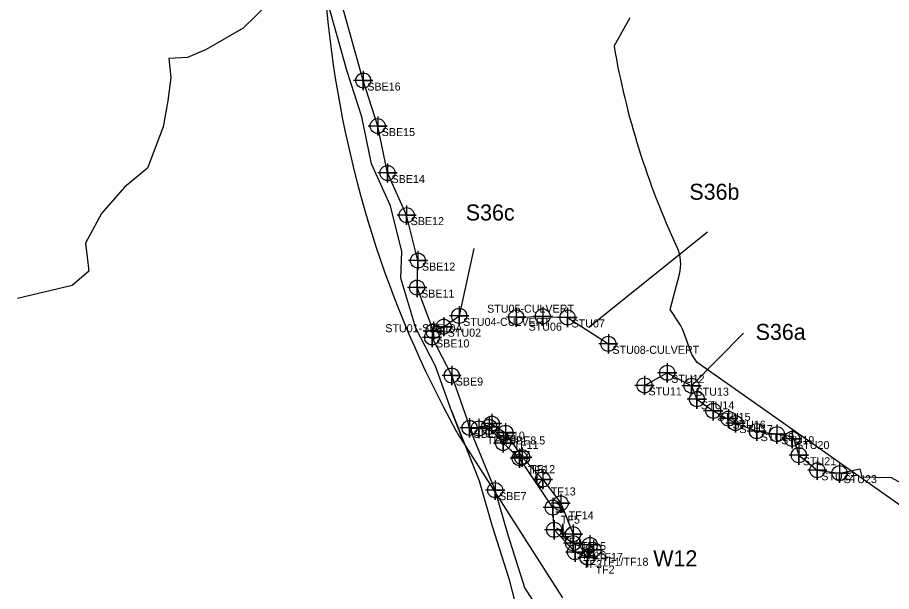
# Model space of a CAD drawing. Extents: x 1253697 to 1278588, y 912189 to 981699.
# Drawn here: x 1260975 to 1262066, y 930320 to 931037 of the extents above; entities that cross this region are included whole.
import ezdxf

# ---------------------------------------------------------------- set-up
doc = ezdxf.new("R2010")
doc.units = 0
for name, color, linetype in [('Default', 7, 'Continuous'), ('Exist Environmental Wetland Boundary', 7, 'Continuous'), ('Exist Environmental Wetland Boundary Cogo Comment', 7, 'Continuous'), ('Exist Environmental Wetland Boundary Cogo Number', 7, 'Continuous'), ('Exist Environmental Wetland Boundary Cogo Point CELL', 7, 'Continuous'), ('Exist Hydro Jurisdictional Stream or Body of Water Mitigable', 7, 'Continuous'), ('Exist Hydro Jurisdictional Stream or Body of Water Mitigable Cogo Comment', 7, 'Continuous'), ('Exist Hydro Jurisdictional Stream or Body of Water Mitigable Cogo Number', 7, 'Continuous'), ('Exist Hydro Jurisdictional Stream or Body of Water Mitigable Cogo Point CELL', 7, 'Continuous'), ('Exist Hydro Swamp or Marsh', 7, 'Continuous')]:
    doc.layers.add(name, color=color, linetype=linetype)

msp = doc.modelspace()

# ---------------------------------------------------------------- linework, layer by layer
at = {"layer": 'Default'}
for p, q in [((1261719.9, 931001.2), (1261739.9, 931037)), ((1261719.9, 931001.2), (1261739.9, 931037)), ((1261719.9, 931001.2), (1261739.9, 931037)), ((1261719.9, 931001.2), (1261739.9, 931037)), ((1261836.7, 930769.2), (1261688.3, 930649.9)), ((1261544.8, 930748.8), (1261526.4, 930664.5)), ((1261881.6, 930643), (1261816.7, 930577.3)), ((1261524.5, 930517.8), (1261655.6, 930312.4)), ((1261524.5, 930517.8), (1261655.6, 930312.4)), ((1261524.5, 930517.8), (1261655.6, 930312.4)), ((1261524.5, 930517.8), (1261655.6, 930312.4))]:
    msp.add_line(p, q, dxfattribs=at)
for points in [[(1261801.3, 930655.5), (1261790, 930672.5), (1261801.5, 930716.4)], [(1261801.3, 930655.5), (1261790, 930672.5), (1261801.5, 930716.4)], [(1261801.3, 930655.5), (1261790, 930672.5), (1261801.5, 930716.4)], [(1261801.3, 930655.5), (1261790, 930672.5), (1261801.5, 930716.4)], [(1262230.1, 930320.3), (1261823.6, 930606.2), (1261817.1, 930616.3), (1261806.6, 930645)], [(1262230.1, 930320.3), (1261823.6, 930606.2), (1261817.1, 930616.3), (1261806.6, 930645)], [(1262230.1, 930320.3), (1261823.6, 930606.2), (1261817.1, 930616.3), (1261806.6, 930645)], [(1262230.1, 930320.3), (1261823.6, 930606.2), (1261817.1, 930616.3), (1261806.6, 930645)]]:
    msp.add_lwpolyline(points, dxfattribs=at)
for centre, radius, start, end in [((1262705.1, 931172.2), 1350, 163.4618, 208.8651), ((1262705.1, 931172.2), 1350, 163.4618, 208.8651), ((1262705.1, 931172.2), 1350, 163.4618, 208.8651), ((1262705.1, 931172.2), 1350, 163.4618, 208.8651), ((1262705.1, 931172.2), 1000, 189.8501, 204.9611), ((1262705.1, 931172.2), 1000, 189.8501, 204.9611), ((1262705.1, 931172.2), 1000, 189.8501, 204.9611), ((1262705.1, 931172.2), 1000, 189.8501, 204.9611), ((1261753.2, 930729.1), 50, 345.2474, 24.9611), ((1261753.2, 930729.1), 50, 345.2474, 24.9611), ((1261753.2, 930729.1), 50, 345.2474, 24.9611), ((1261753.2, 930729.1), 50, 345.2474, 24.9611), ((1261759.6, 930627.8), 50, 20.1331, 33.5485), ((1261759.6, 930627.8), 50, 20.1331, 33.5485), ((1261759.6, 930627.8), 50, 20.1331, 33.5485), ((1261759.6, 930627.8), 50, 20.1331, 33.5485), ((1261566.6, 930544.7), 50, 208.8651, 212.5522), ((1261566.6, 930544.7), 50, 208.8651, 212.5522), ((1261566.6, 930544.7), 50, 208.8651, 212.5522), ((1261566.6, 930544.7), 50, 208.8651, 212.5522)]:
    msp.add_arc(centre, radius, start, end, dxfattribs=at)
at = {"layer": 'Exist Environmental Wetland Boundary'}
msp.add_lwpolyline([(1261551, 930523.9), (1261566.9, 930529.9), (1261584.3, 930518.4), (1261605, 930488.1), (1261630.8, 930460.3), (1261653.2, 930430.5), (1261668.6, 930392), (1261668.7, 930380.7), (1261689.7, 930378.5), (1261694.1, 930372.5), (1261686.8, 930362.8), (1261671.1, 930369.5), (1261645.1, 930397.4), (1261643.4, 930425.1), (1261601.9, 930486.8), (1261581.2, 930505.7), (1261563.8, 930525.9)], close=True, dxfattribs=at)
at = {"layer": 'Exist Environmental Wetland Boundary Cogo Point CELL'}
for points in [[(1261567.1, 930542), (1261567.1, 930518), (1261567.1, 930530), (1261579.1, 930530), (1261555.1, 930530)], [(1261551, 930535.9), (1261551, 930511.9), (1261551, 930523.9), (1261563, 930523.9), (1261539, 930523.9)], [(1261563.8, 930537.9), (1261563.8, 930513.9), (1261563.8, 930525.9), (1261575.8, 930525.9), (1261551.8, 930525.9)], [(1261584.3, 930530.4), (1261584.3, 930506.4), (1261584.3, 930518.4), (1261596.3, 930518.4), (1261572.3, 930518.4)], [(1261581.2, 930517.7), (1261581.2, 930493.7), (1261581.2, 930505.7), (1261593.2, 930505.7), (1261569.2, 930505.7)], [(1261601.9, 930498.8), (1261601.9, 930474.8), (1261601.9, 930486.8), (1261613.9, 930486.8), (1261589.9, 930486.8)], [(1261605, 930500.1), (1261605, 930476.1), (1261605, 930488.1), (1261617, 930488.1), (1261593, 930488.1)], [(1261630.8, 930472.3), (1261630.8, 930448.3), (1261630.8, 930460.3), (1261642.8, 930460.3), (1261618.8, 930460.3)], [(1261643.4, 930437.1), (1261643.4, 930413.1), (1261643.4, 930425.1), (1261655.4, 930425.1), (1261631.4, 930425.1)], [(1261653.2, 930442.5), (1261653.2, 930418.5), (1261653.2, 930430.5), (1261665.2, 930430.5), (1261641.2, 930430.5)], [(1261645.1, 930409.4), (1261645.1, 930385.4), (1261645.1, 930397.4), (1261657.1, 930397.4), (1261633.1, 930397.4)], [(1261668.6, 930404), (1261668.6, 930380), (1261668.6, 930392), (1261680.6, 930392), (1261656.6, 930392)], [(1261668.7, 930392.7), (1261668.7, 930368.7), (1261668.7, 930380.7), (1261680.7, 930380.7), (1261656.7, 930380.7)], [(1261689.7, 930390.5), (1261689.7, 930366.5), (1261689.7, 930378.5), (1261701.7, 930378.5), (1261677.7, 930378.5)], [(1261671.1, 930381.5), (1261671.1, 930357.5), (1261671.1, 930369.5), (1261683.1, 930369.5), (1261659.1, 930369.5)], [(1261694.1, 930384.5), (1261694.1, 930360.5), (1261694.1, 930372.5), (1261706.1, 930372.5), (1261682.1, 930372.5)], [(1261686.8, 930374.8), (1261686.8, 930350.8), (1261686.8, 930362.8), (1261698.8, 930362.8), (1261674.8, 930362.8)]]:
    msp.add_lwpolyline(points, dxfattribs=at)
for centre in [(1261551, 930523.9), (1261563.8, 930525.9), (1261567.1, 930530), (1261584.3, 930518.4), (1261581.2, 930505.7), (1261601.9, 930486.8), (1261605, 930488.1), (1261630.8, 930460.3), (1261643.4, 930425.1), (1261653.2, 930430.5), (1261645.1, 930397.4), (1261668.6, 930392), (1261668.7, 930380.7), (1261671.1, 930369.5), (1261689.7, 930378.5), (1261694.1, 930372.5), (1261686.8, 930362.8)]:
    msp.add_circle(centre, 9.38, dxfattribs=at)
at = {"layer": 'Exist Hydro Jurisdictional Stream or Body of Water Mitigable'}
for points in [[(1261572.5, 930442.5), (1261571.3, 930446.9), (1261539.4, 930524.6), (1261536.8, 930534.2), (1261517.1, 930590), (1261492.5, 930637.6), (1261494.2, 930645.3), (1261473.8, 930699.8), (1261474.9, 930733.5), (1261460.8, 930790.3), (1261436.9, 930842.9), (1261424.6, 930901.5), (1261406.6, 930958.3), (1261380, 931053.5), (1261364.6, 931105.8), (1261356, 931124.5)], [(1261346.3, 931089.4), (1261288.3, 931054.6), (1261256.5, 931023.7), (1261210.5, 930997.2), (1261187.1, 930986.9), (1261163.6, 930986), (1261166.4, 930962), (1261162.5, 930933), (1261156.7, 930900.6), (1261137.1, 930848.8), (1261108.5, 930825.1), (1261079.7, 930792.5), (1261059.7, 930755.4), (1261063.9, 930720.4), (1261042.9, 930702.5), (1260974.6, 930686.1)], [(1261533.2, 930504.2), (1261516.7, 930545.8), (1261497, 930601.6), (1261472.4, 930649.2), (1261453.7, 930711.4), (1261454.8, 930745), (1261440.7, 930801.9), (1261416.8, 930854.5), (1261404.6, 930913), (1261386.6, 930969.8), (1261359.9, 931065.1), (1261359.3, 931066.1)], [(1261494.2, 930645.3), (1261507.1, 930651), (1261526.4, 930664.5)], [(1261597.7, 930662.8), (1261630.8, 930663.9), (1261661.8, 930662.5), (1261712.8, 930629.6)], [(1261757.9, 930577.7), (1261786.3, 930593.4), (1261816.7, 930577.3), (1261823.4, 930560.4), (1261843.8, 930545.9), (1261871.5, 930530.7), (1261898.1, 930520.6), (1261923.4, 930516.8), (1261943.4, 930513.8), (1261950.7, 930490.5), (1261973.8, 930471.7), (1262001.6, 930468.2), (1262015.7, 930471.1)], [(1261516.7, 930545.8), (1261551.2, 930458.5), (1261567.6, 930402.1), (1261588.5, 930336.7), (1261606.8, 930265.5)], [(1262015.7, 930471.1), (1262027.1, 930473.4), (1262029.6, 930463.7), (1262066.1, 930462.5), (1262092.6, 930448.2), (1262100.9, 930440.5), (1262147.1, 930435.4), (1262156.4, 930433.8), (1262204.1, 930424.2), (1262233.5, 930419.2), (1262238.5, 930411.7), (1262264.1, 930409.1), (1262294.2, 930412), (1262343.6, 930395), (1262355.9, 930390.8), (1262418.2, 930373.9)], [(1261637.2, 930281.1), (1261608.6, 930325.1), (1261587.7, 930390.5), (1261571.3, 930446.9)]]:
    msp.add_lwpolyline(points, dxfattribs=at)
at = {"layer": 'Exist Hydro Jurisdictional Stream or Body of Water Mitigable Cogo Point CELL'}
for points in [[(1261406.6, 930970.3), (1261406.6, 930946.3), (1261406.6, 930958.3), (1261418.6, 930958.3), (1261394.6, 930958.3)], [(1261424.6, 930913.5), (1261424.6, 930889.5), (1261424.6, 930901.5), (1261436.6, 930901.5), (1261412.6, 930901.5)], [(1261436.9, 930854.9), (1261436.9, 930830.9), (1261436.9, 930842.9), (1261448.9, 930842.9), (1261424.9, 930842.9)], [(1261460.8, 930802.3), (1261460.8, 930778.3), (1261460.8, 930790.3), (1261472.8, 930790.3), (1261448.8, 930790.3)], [(1261474.9, 930745.5), (1261474.9, 930721.5), (1261474.9, 930733.5), (1261486.9, 930733.5), (1261462.9, 930733.5)], [(1261473.8, 930711.8), (1261473.8, 930687.8), (1261473.8, 930699.8), (1261485.8, 930699.8), (1261461.8, 930699.8)], [(1261526.4, 930676.5), (1261526.4, 930652.5), (1261526.4, 930664.5), (1261538.4, 930664.5), (1261514.4, 930664.5)], [(1261597.7, 930674.8), (1261597.7, 930650.8), (1261597.7, 930662.8), (1261609.7, 930662.8), (1261585.7, 930662.8)], [(1261630.8, 930675.9), (1261630.8, 930651.9), (1261630.8, 930663.9), (1261642.8, 930663.9), (1261618.8, 930663.9)], [(1261661.8, 930674.5), (1261661.8, 930650.5), (1261661.8, 930662.5), (1261673.8, 930662.5), (1261649.8, 930662.5)], [(1261507.1, 930663), (1261507.1, 930639), (1261507.1, 930651), (1261519.1, 930651), (1261495.1, 930651)], [(1261494.2, 930657.3), (1261494.2, 930633.3), (1261494.2, 930645.3), (1261506.2, 930645.3), (1261482.2, 930645.3)], [(1261492.5, 930649.6), (1261492.5, 930625.6), (1261492.5, 930637.6), (1261504.5, 930637.6), (1261480.5, 930637.6)], [(1261712.8, 930641.6), (1261712.8, 930617.6), (1261712.8, 930629.6), (1261724.8, 930629.6), (1261700.8, 930629.6)], [(1261517.1, 930602), (1261517.1, 930578), (1261517.1, 930590), (1261529.1, 930590), (1261505.1, 930590)], [(1261786.3, 930605.4), (1261786.3, 930581.4), (1261786.3, 930593.4), (1261798.3, 930593.4), (1261774.3, 930593.4)], [(1261757.9, 930589.7), (1261757.9, 930565.7), (1261757.9, 930577.7), (1261769.9, 930577.7), (1261745.9, 930577.7)], [(1261816.7, 930589.3), (1261816.7, 930565.3), (1261816.7, 930577.3), (1261828.7, 930577.3), (1261804.7, 930577.3)], [(1261823.4, 930572.4), (1261823.4, 930548.4), (1261823.4, 930560.4), (1261835.4, 930560.4), (1261811.4, 930560.4)], [(1261843.8, 930557.9), (1261843.8, 930533.9), (1261843.8, 930545.9), (1261855.8, 930545.9), (1261831.8, 930545.9)], [(1261862.7, 930548.2), (1261862.7, 930524.2), (1261862.7, 930536.2), (1261874.7, 930536.2), (1261850.7, 930536.2)], [(1261871.5, 930542.7), (1261871.5, 930518.7), (1261871.5, 930530.7), (1261883.5, 930530.7), (1261859.5, 930530.7)], [(1261539.4, 930536.6), (1261539.4, 930512.6), (1261539.4, 930524.6), (1261551.4, 930524.6), (1261527.4, 930524.6)], [(1261898.1, 930532.6), (1261898.1, 930508.6), (1261898.1, 930520.6), (1261910.1, 930520.6), (1261886.1, 930520.6)], [(1261923.4, 930528.8), (1261923.4, 930504.8), (1261923.4, 930516.8), (1261935.4, 930516.8), (1261911.4, 930516.8)], [(1261942.3, 930522.8), (1261942.3, 930498.8), (1261942.3, 930510.8), (1261954.3, 930510.8), (1261930.3, 930510.8)], [(1261950.7, 930502.5), (1261950.7, 930478.5), (1261950.7, 930490.5), (1261962.7, 930490.5), (1261938.7, 930490.5)], [(1261973.8, 930483.7), (1261973.8, 930459.7), (1261973.8, 930471.7), (1261985.8, 930471.7), (1261961.8, 930471.7)], [(1262001.6, 930480.2), (1262001.6, 930456.2), (1262001.6, 930468.2), (1262013.6, 930468.2), (1261989.6, 930468.2)], [(1261571.3, 930458.9), (1261571.3, 930434.9), (1261571.3, 930446.9), (1261583.3, 930446.9), (1261559.3, 930446.9)]]:
    msp.add_lwpolyline(points, dxfattribs=at)
for centre in [(1261406.6, 930958.3), (1261424.6, 930901.5), (1261436.9, 930842.9), (1261460.8, 930790.3), (1261474.9, 930733.5), (1261473.8, 930699.8), (1261526.4, 930664.5), (1261630.8, 930663.9), (1261597.7, 930662.8), (1261661.8, 930662.5), (1261494.2, 930645.3), (1261507.1, 930651), (1261492.5, 930637.6), (1261712.8, 930629.6), (1261517.1, 930590), (1261786.3, 930593.4), (1261757.9, 930577.7), (1261816.7, 930577.3), (1261823.4, 930560.4), (1261843.8, 930545.9), (1261862.7, 930536.2), (1261539.4, 930524.6), (1261871.5, 930530.7), (1261898.1, 930520.6), (1261923.4, 930516.8), (1261942.3, 930510.8), (1261950.7, 930490.5), (1261973.8, 930471.7), (1262001.6, 930468.2), (1261571.3, 930446.9)]:
    msp.add_circle(centre, 9.38, dxfattribs=at)
at = {"layer": 'Exist Hydro Swamp or Marsh'}
for p, q in [((1261559.2, 930525.2), (1261559.2, 930527)), ((1261559.2, 930527), (1261559.2, 930525.2)), ((1261582.8, 930512.1), (1261588.6, 930512.1)), ((1261626.3, 930450.6), (1261632.2, 930450.6))]:
    msp.add_line(p, q, dxfattribs=at)
for points in [[(1261591.4, 930496.4), (1261591.4, 930497.1), (1261591.4, 930496.4)], [(1261623.6, 930454.5), (1261623.6, 930466.4), (1261623.6, 930454.5)], [(1261647.2, 930419.8), (1261655.8, 930419.8), (1261655.8, 930423.9)], [(1261655.8, 930423.9), (1261655.8, 930419.8), (1261657.5, 930419.8)], [(1261652.9, 930389), (1261655.8, 930389), (1261655.8, 930404.8), (1261655.8, 930389), (1261664.4, 930389)], [(1261688, 930364.4), (1261688, 930374), (1261688, 930364.4)]]:
    msp.add_lwpolyline(points, dxfattribs=at)
for centre, radius, start, end in [((1261577.5, 930506.1), 19.2, 122.1274, 122.9939), ((1261609.7, 930475.3), 19.2, 122.1274, 127.8413), ((1261641.9, 930444.5), 19.2, 125.0526, 153.7129), ((1261643.6, 930418.9), 12.3, 4.1403, 67.535), ((1261674.1, 930413.7), 19.2, 155.0014, 161.6222), ((1261643.6, 930388.1), 12.3, 4.1403, 67.535), ((1261674.1, 930382.9), 19.2, 122.1274, 161.6222), ((1261675.8, 930357.3), 12.3, 26.327, 67.535)]:
    msp.add_arc(centre, radius, start, end, dxfattribs=at)

# ---------------------------------------------------------------- texts
at = {"layer": 'Exist Environmental Wetland Boundary Cogo Comment'}
for s, p in [('TF10', (1261577.1, 930510)), ('TF9/SBE8.5', (1261561, 930503.9)), ('TF8', (1261573.8, 930505.9)), ('TF11', (1261594.3, 930498.4)), ('TF7', (1261591.2, 930485.7)), ('TF6', (1261611.9, 930466.8)), ('TF12', (1261615, 930468.1)), ('TF13', (1261640.8, 930440.3)), ('TF5', (1261653.4, 930405.1)), ('TF14', (1261663.2, 930410.5)), ('TF4', (1261655.1, 930377.4)), ('TF15', (1261678.6, 930372)), ('TF16', (1261678.7, 930360.7)), ('TF17', (1261699.7, 930358.5)), ('TF3', (1261681.1, 930349.5)), ('TF1/TF18', (1261704.1, 930352.5)), ('TF2', (1261696.8, 930342.8))]:
    msp.add_text(s, height=10, dxfattribs=at).set_placement(p)
at = {"layer": 'Exist Environmental Wetland Boundary Cogo Number'}
msp.add_text('W12', height=20, dxfattribs=at).set_placement((1261768.9, 930351.8))
at = {"layer": 'Exist Hydro Jurisdictional Stream or Body of Water Mitigable Cogo Comment'}
for s, p in [('SBE16', (1261411.6, 930945.8)), ('SBE15', (1261429.6, 930889)), ('SBE14', (1261441.9, 930830.4)), ('SBE12', (1261465.8, 930777.8)), ('SBE12', (1261479.9, 930721)), ('SBE11', (1261478.8, 930687.3)), ('STU05-CULVERT', (1261561.3, 930668.5)), ('STU04-CULVERT', (1261531.4, 930652)), ('STU01-SBE10A', (1261434.1, 930644.1)), ('STU06', (1261613.1, 930646)), ('STU07', (1261666.8, 930650)), ('STU02', (1261512.1, 930638.5)), ('SBE10', (1261497.5, 930625.1)), ('STU08-CULVERT', (1261717.8, 930617.1)), ('SBE9', (1261522.1, 930577.5)), ('STU12', (1261791.3, 930580.9)), ('STU11', (1261762.9, 930565.2)), ('STU13', (1261821.7, 930564.8)), ('STU14', (1261828.4, 930547.9)), ('STU15', (1261848.8, 930533.4)), ('STU16', (1261867.7, 930523.7)), ('SBE8', (1261544.4, 930512.1)), ('STU17', (1261876.5, 930518.2)), ('STU18', (1261903.1, 930508.1)), ('STU19', (1261928.4, 930504.3)), ('STU20', (1261947.3, 930498.3)), ('STU21', (1261955.7, 930478)), ('STU22', (1261978.8, 930459.2)), ('STU23', (1262006.6, 930455.7)), ('SBE7', (1261576.3, 930434.4))]:
    msp.add_text(s, height=10, dxfattribs=at).set_placement(p)
at = {"layer": 'Exist Hydro Jurisdictional Stream or Body of Water Mitigable Cogo Number'}
for s, p in [('S36b', (1261814, 930809.5)), ('S36c', (1261534.7, 930783.6)), ('S36a', (1261896.8, 930634.5))]:
    msp.add_text(s, height=20, dxfattribs=at).set_placement(p)

doc.saveas('drawing.dxf')
